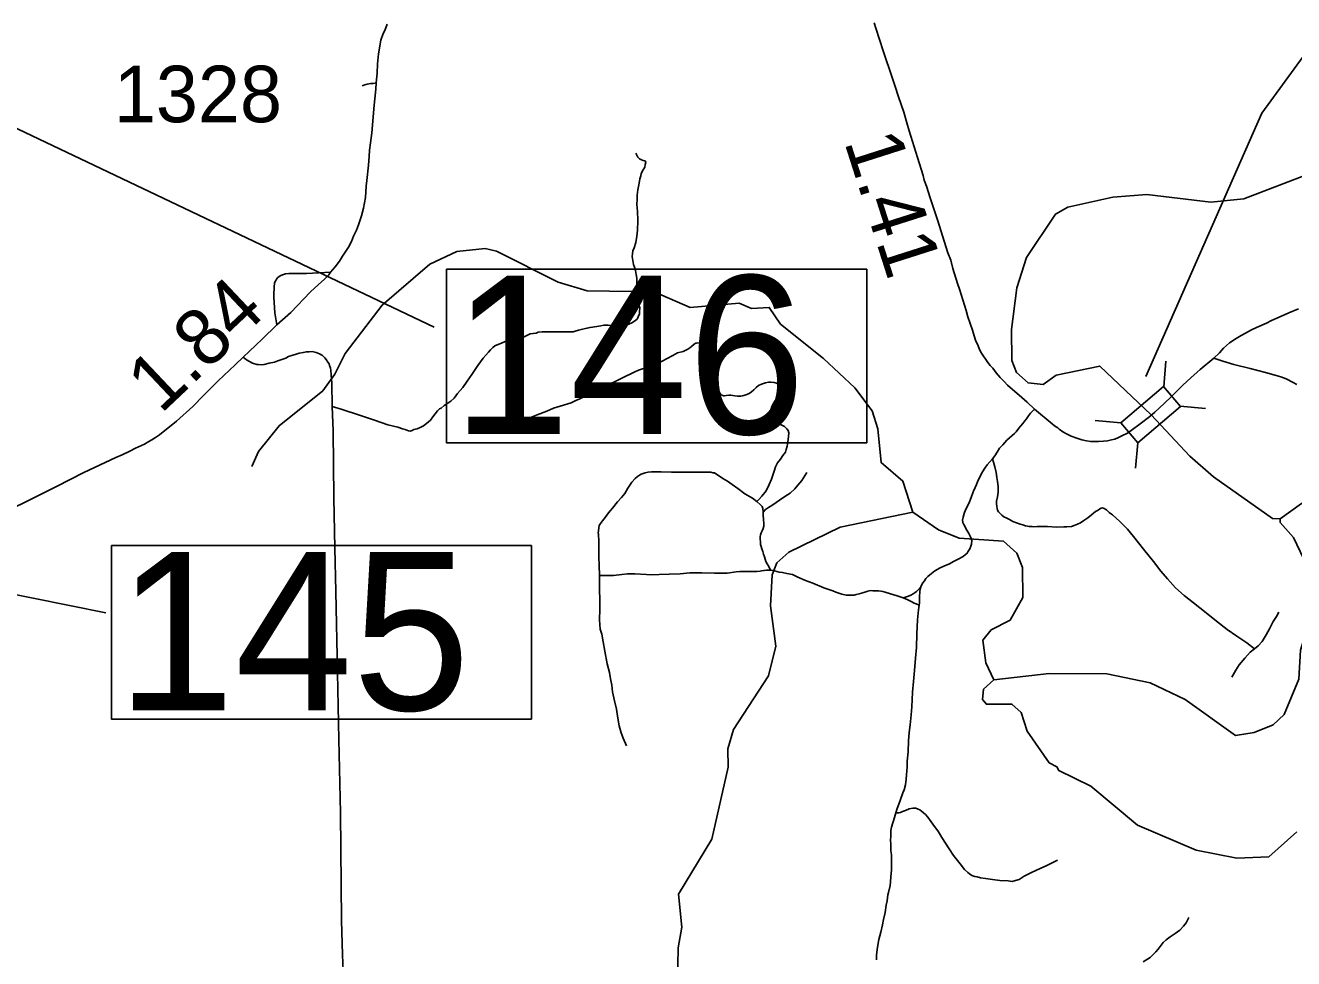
# Model space of a CAD drawing. Extents: x 2290615 to 2522933, y 819489 to 1012715.
# Drawn here: x 2317110 to 2328328, y 901886 to 910143 of the extents above; entities that cross this region are included whole.
import ezdxf

# ---------------------------------------------------------------- set-up
doc = ezdxf.new("R2010")
doc.units = 0
for name, color, linetype in [('Exist Hydrographic Creek Single Shore', 7, 'Continuous'), ('Exist Hydrographic Misc Water Feature', 7, 'Continuous'), ('Exist Road Non-System Type 51', 7, 'Continuous'), ('Exist Road Secondary Mileage Hundredths English Label', 7, 'Continuous'), ('Exist Road Secondary Structure Standard Bridge CELL', 7, 'Continuous'), ('Exist Road Secondary Structure Standard Bridge Number Label', 7, 'Continuous'), ('Exist Road Secondary Type 51 Attributed', 7, 'Continuous'), ('Exist Road Secondary Type 51 Number Label', 7, 'Continuous')]:
    doc.layers.add(name, color=color, linetype=linetype)

msp = doc.modelspace()

# ---------------------------------------------------------------- linework, layer by layer
at = {"layer": 'Exist Hydrographic Creek Single Shore'}
for points in [[(2328208, 905778), (2328142, 905779), (2327618, 906148), (2327410, 906330), (2327066, 906698), (2326612, 907129), (2326228, 907049), (2326113, 906966), (2325979, 906980), (2325877, 907071), (2325836, 907178), (2325833, 907453), (2325879, 907820), (2325966, 908089), (2326222, 908474), (2326329, 908534), (2326728, 908622), (2327028, 908648), (2327595, 908579), (2327886, 908608), (2328417, 908813)], [(2325675, 904352), (2326165, 904408), (2326674, 904406), (2327058, 904326), (2327367, 904178), (2327812, 903859), (2327979, 903885), (2328145, 903954), (2328243, 904047), (2328374, 904357), (2328387, 904614), (2328452, 904823), (2328446, 905358), (2328327, 905613), (2328209, 905746), (2328208, 905778)], [(2328355, 903008), (2328107, 902787), (2327824, 902776), (2327465, 902846), (2326946, 903068), (2326534, 903412), (2326250, 903551), (2326233, 903584), (2326166, 903617), (2325971, 903898), (2325918, 904063), (2325835, 904138), (2325610, 904136), (2325576, 904177), (2325584, 904269), (2325675, 904352)]]:
    msp.add_lwpolyline(points, dxfattribs=at)
at = {"layer": 'Exist Hydrographic Misc Water Feature'}
for points in [[(2324959, 905835), (2324871, 906111), (2324679, 906274), (2324651, 906574), (2324599, 906733), (2324447, 906937), (2324169, 907195), (2323790, 907498), (2323690, 907648), (2323531, 907638), (2323423, 907686), (2322990, 907648), (2322671, 907786), (2322080, 907795), (2321821, 907870), (2321277, 908146), (2321176, 908168), (2320927, 908142), (2320686, 908030), (2320265, 907668), (2319937, 907241), (2319846, 907057), (2319740, 906911), (2319353, 906600), (2319171, 906373), (2319114, 906239)], [(2328208, 905778), (2328398, 905914), (2329185, 906363), (2329716, 906536), (2330005, 906791), (2330038, 906858), (2330359, 907176), (2330558, 907296), (2330749, 907340), (2331315, 907370), (2331870, 907593)], [(2322879, 901674), (2322884, 901982), (2322916, 902164), (2322888, 902455), (2323181, 902943), (2323325, 903579), (2323324, 903743), (2323372, 903913), (2323683, 904388), (2323747, 904650), (2323701, 905006), (2323715, 905282), (2323756, 905389), (2323863, 905482), (2324318, 905704), (2324959, 905835)], [(2325675, 904352), (2325606, 904503), (2325579, 904702), (2325653, 904794), (2325819, 904879), (2325933, 905081), (2325930, 905347), (2325879, 905473), (2325761, 905580), (2325370, 905606), (2325185, 905681), (2324959, 905835)]]:
    msp.add_lwpolyline(points, dxfattribs=at)
at = {"layer": 'Exist Road Non-System Type 51'}
for points in [[(2320089, 909607), (2320111, 909618), (2320132, 909624), (2320163, 909629), (2320187, 909629), (2320213, 909636)], [(2322525, 908503), (2322521, 908526), (2322518, 908561), (2322521, 908601), (2322521, 908641), (2322528, 908689), (2322538, 908747), (2322546, 908786), (2322552, 908812), (2322556, 908832), (2322575, 908864), (2322588, 908889), (2322593, 908911), (2322597, 908929), (2322591, 908944), (2322585, 908946), (2322574, 908947), (2322559, 908953), (2322541, 908962), (2322528, 908978), (2322517, 908995), (2322508, 909011)], [(2319822, 906772), (2319902, 906748), (2320073, 906691), (2320197, 906650), (2320316, 906609), (2320403, 906589), (2320446, 906573), (2320470, 906567), (2320499, 906556), (2320514, 906553), (2320521, 906556), (2320531, 906560), (2320545, 906566), (2320575, 906572), (2320602, 906585), (2320630, 906601), (2320659, 906621), (2320694, 906650), (2320713, 906679), (2320733, 906707), (2320754, 906732), (2320773, 906750), (2320786, 906757), (2320815, 906779), (2320838, 906794), (2320873, 906819), (2320902, 906846), (2320933, 906887), (2320980, 906940), (2321018, 906994), (2321059, 907053), (2321112, 907135), (2321158, 907199), (2321205, 907251), (2321223, 907273), (2321245, 907292), (2321263, 907307), (2321284, 907317), (2321320, 907332), (2321353, 907345), (2321368, 907348), (2321398, 907353), (2321420, 907355), (2321452, 907359), (2321478, 907367), (2321515, 907384), (2321552, 907401), (2321575, 907413), (2321599, 907416), (2321627, 907421), (2321645, 907428), (2321680, 907433), (2321725, 907432), (2321796, 907432), (2321854, 907433), (2321915, 907432), (2321955, 907432), (2321973, 907437), (2322001, 907446), (2322027, 907453), (2322077, 907464), (2322105, 907471), (2322163, 907480), (2322199, 907486), (2322227, 907491), (2322241, 907490), (2322264, 907490), (2322285, 907487), (2322319, 907480), (2322346, 907485), (2322395, 907488), (2322426, 907494), (2322446, 907499), (2322473, 907511), (2322498, 907526), (2322521, 907545), (2322530, 907565), (2322541, 907592), (2322543, 907609), (2322545, 907643), (2322536, 907671), (2322525, 907709), (2322519, 907760), (2322517, 907801), (2322517, 907840), (2322517, 907905), (2322513, 907938), (2322506, 907974), (2322498, 908005), (2322490, 908028), (2322479, 908079), (2322476, 908097), (2322479, 908121), (2322483, 908148), (2322493, 908176), (2322509, 908222), (2322518, 908277), (2322525, 908331), (2322527, 908415), (2322525, 908503)], [(2319334, 907493), (2319315, 907601), (2319307, 907737), (2319307, 907775), (2319309, 907811), (2319310, 907839), (2319313, 907852), (2319314, 907865), (2319324, 907885), (2319330, 907897), (2319344, 907911), (2319363, 907926), (2319383, 907936), (2319409, 907944), (2319441, 907948), (2319469, 907949), (2319497, 907949), (2319595, 907948), (2319757, 907958), (2319808, 907960)], [(2321364, 906556), (2321433, 906605), (2321547, 906661), (2321635, 906697), (2321723, 906731), (2321780, 906756), (2321841, 906773), (2321937, 906803), (2321977, 906824), (2322013, 906838), (2322066, 906864), (2322117, 906890), (2322176, 906929), (2322246, 906961), (2322308, 906983), (2322390, 907025), (2322495, 907075), (2322534, 907091), (2322615, 907120), (2322717, 907158), (2322779, 907192), (2322835, 907222), (2322878, 907247), (2322928, 907258), (2322947, 907267), (2322969, 907277), (2322986, 907290), (2323002, 907302), (2323026, 907322), (2323034, 907328), (2323041, 907331), (2323046, 907332), (2323057, 907333), (2323068, 907330), (2323077, 907323), (2323079, 907316), (2323082, 907303), (2323082, 907291), (2323079, 907268), (2323077, 907252), (2323078, 907238), (2323077, 907213), (2323086, 907186), (2323096, 907144), (2323106, 907093), (2323125, 907055), (2323136, 907039), (2323155, 907020), (2323184, 906994), (2323216, 906963), (2323228, 906946), (2323239, 906930), (2323247, 906905), (2323249, 906894), (2323257, 906884), (2323263, 906878), (2323271, 906870), (2323289, 906864), (2323291, 906864), (2323309, 906868), (2323332, 906870), (2323349, 906870), (2323384, 906865), (2323407, 906862), (2323426, 906862), (2323437, 906862), (2323450, 906864), (2323465, 906868), (2323491, 906876), (2323512, 906887), (2323531, 906902), (2323554, 906919), (2323574, 906939), (2323594, 906958), (2323620, 906970), (2323656, 906981), (2323682, 906986), (2323703, 906987), (2323732, 906983), (2323754, 906978), (2323770, 906967), (2323781, 906958), (2323788, 906948), (2323793, 906929), (2323794, 906903), (2323789, 906879), (2323778, 906865), (2323762, 906851), (2323752, 906841), (2323739, 906817), (2323723, 906794), (2323708, 906765), (2323703, 906742), (2323705, 906717), (2323707, 906688), (2323717, 906665), (2323743, 906643), (2323765, 906624), (2323801, 906605), (2323824, 906594)], [(2319822, 906772), (2319819, 906976), (2319813, 907051), (2319810, 907092), (2319807, 907110), (2319801, 907134), (2319796, 907148), (2319786, 907163), (2319770, 907186), (2319757, 907202), (2319737, 907222), (2319711, 907238), (2319683, 907249), (2319645, 907257), (2319621, 907256), (2319593, 907254), (2319569, 907250), (2319530, 907243), (2319504, 907233), (2319474, 907224), (2319438, 907212), (2319414, 907200), (2319377, 907187), (2319343, 907174), (2319312, 907163), (2319267, 907155), (2319222, 907142), (2319194, 907139), (2319171, 907142), (2319158, 907142), (2319118, 907155), (2319092, 907169), (2319065, 907185), (2319035, 907208)], [(2319924, 901575), (2319922, 901708), (2319916, 901919), (2319907, 902223), (2319897, 903177), (2319881, 903825), (2319871, 904414), (2319857, 905134), (2319848, 905518), (2319839, 905962), (2319831, 906556), (2319822, 906772)], [(2325665, 906309), (2325685, 906335), (2325704, 906366), (2325727, 906401), (2325755, 906432), (2325791, 906472), (2325859, 906533), (2325872, 906547), (2325898, 906579), (2325912, 906598), (2325933, 906621), (2325950, 906644), (2325964, 906662), (2325983, 906688), (2326000, 906711), (2326010, 906721), (2326022, 906733), (2326036, 906746)], [(2323824, 906594), (2323845, 906573), (2323857, 906559), (2323862, 906538), (2323859, 906506), (2323853, 906455), (2323848, 906421), (2323840, 906391), (2323833, 906368), (2323808, 906337), (2323788, 906305), (2323763, 906272), (2323744, 906238), (2323736, 906208), (2323724, 906173), (2323708, 906128), (2323690, 906080), (2323662, 906025), (2323625, 905978), (2323601, 905952), (2323578, 905929)], [(2325030, 905175), (2325038, 905197), (2325047, 905212), (2325063, 905228), (2325075, 905248), (2325093, 905267), (2325124, 905292), (2325155, 905317), (2325202, 905344), (2325233, 905357), (2325285, 905380), (2325318, 905399), (2325359, 905420), (2325404, 905444), (2325426, 905462), (2325440, 905473), (2325447, 905486), (2325464, 905513), (2325472, 905535), (2325477, 905554), (2325481, 905586), (2325475, 905603), (2325465, 905624), (2325454, 905646), (2325438, 905676), (2325409, 905727), (2325401, 905745), (2325399, 905764), (2325404, 905793), (2325413, 905825), (2325426, 905857), (2325442, 905889), (2325461, 905928), (2325475, 905966), (2325491, 906006), (2325500, 906031), (2325505, 906040), (2325511, 906054), (2325523, 906082), (2325532, 906104), (2325550, 906142), (2325575, 906192), (2325596, 906224), (2325617, 906255), (2325665, 906309), (2325665, 906309)], [(2325665, 906309), (2325674, 906277), (2325684, 906238), (2325695, 906188), (2325703, 906143), (2325709, 906106), (2325714, 906063), (2325715, 906038), (2325713, 906012), (2325708, 905972), (2325699, 905934), (2325699, 905912), (2325702, 905886), (2325704, 905867), (2325709, 905853), (2325718, 905838), (2325730, 905826), (2325746, 905808), (2325765, 905794), (2325784, 905786), (2325813, 905770), (2325845, 905754), (2325876, 905742), (2325909, 905731), (2325933, 905723), (2325957, 905714), (2325974, 905712), (2325986, 905710), (2326014, 905708), (2326030, 905707), (2326058, 905708), (2326087, 905709), (2326149, 905708), (2326229, 905704), (2326296, 905705), (2326321, 905707), (2326364, 905708), (2326387, 905718), (2326416, 905729), (2326443, 905742), (2326473, 905762), (2326507, 905787), (2326539, 905812), (2326574, 905841), (2326598, 905854), (2326613, 905865), (2326625, 905871), (2326638, 905874), (2326653, 905869), (2326672, 905857), (2326697, 905834), (2326716, 905819), (2326725, 905813), (2326788, 905756), (2326859, 905686), (2326911, 905621), (2327000, 905510), (2327089, 905400), (2327153, 905315), (2327212, 905246), (2327283, 905167), (2327358, 905099), (2327441, 905035), (2327538, 904957), (2327645, 904873), (2327740, 904797), (2327826, 904738), (2327915, 904680), (2327980, 904627)], [(2323578, 905929), (2323541, 905961), (2323474, 905999), (2323410, 906045), (2323360, 906080), (2323321, 906109), (2323278, 906134), (2323241, 906160), (2323217, 906174), (2323204, 906183), (2323190, 906185), (2323173, 906190), (2323139, 906190), (2323098, 906190), (2322980, 906190), (2322824, 906191), (2322733, 906192), (2322649, 906194), (2322618, 906190), (2322593, 906185), (2322574, 906178), (2322555, 906171), (2322541, 906163), (2322523, 906151), (2322503, 906133), (2322474, 906101), (2322439, 906048), (2322412, 906002), (2322383, 905967), (2322348, 905927), (2322302, 905870), (2322267, 905829), (2322238, 905789), (2322213, 905759), (2322196, 905737), (2322186, 905718), (2322182, 905697), (2322178, 905670), (2322175, 905651), (2322178, 905644), (2322182, 905574), (2322181, 905509), (2322181, 905438), (2322186, 905367), (2322188, 905276)], [(2323636, 905837), (2323656, 905860), (2323682, 905877), (2323721, 905902), (2323780, 905942), (2323827, 905974), (2323874, 906003), (2323915, 906043), (2323942, 906075), (2323977, 906117), (2324023, 906186)], [(2323636, 905837), (2323633, 905869), (2323627, 905886), (2323611, 905902), (2323578, 905929)], [(2323699, 905323), (2323685, 905354), (2323671, 905379), (2323660, 905399), (2323648, 905442), (2323638, 905464), (2323632, 905488), (2323625, 905511), (2323618, 905533), (2323611, 905549), (2323611, 905572), (2323608, 905601), (2323608, 905619), (2323612, 905635), (2323618, 905654), (2323626, 905671), (2323634, 905692), (2323640, 905711), (2323640, 905736), (2323639, 905770), (2323636, 905809), (2323636, 905837)], [(2322188, 905276), (2322261, 905276), (2322313, 905275), (2322385, 905284), (2322436, 905290), (2322501, 905290), (2322604, 905283), (2322647, 905282), (2322716, 905284), (2322804, 905286), (2322901, 905290), (2322986, 905298), (2323093, 905300), (2323204, 905296), (2323316, 905295), (2323396, 905308), (2323430, 905312), (2323480, 905310), (2323526, 905311), (2323579, 905312), (2323608, 905315), (2323622, 905316), (2323642, 905319), (2323665, 905324), (2323699, 905323)], [(2324875, 905078), (2324822, 905095), (2324762, 905113), (2324714, 905127), (2324693, 905133), (2324675, 905138), (2324656, 905139), (2324633, 905140), (2324606, 905141), (2324585, 905142), (2324561, 905137), (2324526, 905125), (2324506, 905118), (2324485, 905114), (2324457, 905107), (2324440, 905103), (2324425, 905101), (2324405, 905101), (2324370, 905102), (2324330, 905111), (2324279, 905129), (2324251, 905140), (2324173, 905167), (2324074, 905209), (2324010, 905231), (2323943, 905262), (2323894, 905283), (2323844, 905294), (2323806, 905302), (2323778, 905306), (2323735, 905317), (2323699, 905323)], [(2322188, 905276), (2322188, 905159), (2322191, 905055), (2322190, 904978), (2322189, 904883), (2322195, 904801), (2322208, 904756), (2322221, 904689), (2322235, 904607), (2322257, 904494), (2322275, 904417), (2322286, 904361), (2322296, 904305), (2322303, 904247), (2322321, 904168), (2322337, 904093), (2322350, 904014), (2322362, 903946), (2322378, 903883), (2322397, 903837), (2322426, 903768)], [(2325030, 905175), (2325006, 905148), (2324993, 905134), (2324981, 905125), (2324961, 905113), (2324941, 905103), (2324922, 905092), (2324903, 905086), (2324875, 905078)], [(2324875, 905078), (2324914, 905060), (2324945, 905045), (2324971, 905032), (2324988, 905025), (2325016, 905013)], [(2325016, 905013), (2325018, 905031), (2325019, 905085), (2325022, 905137), (2325030, 905175)], [(2324810, 903175), (2324818, 903204), (2324846, 903286), (2324872, 903354), (2324884, 903379), (2324894, 903423), (2324900, 903474), (2324904, 903511), (2324909, 903583), (2324910, 903632), (2324917, 903716), (2324922, 903814), (2324928, 903886), (2324937, 903954), (2324946, 904042), (2324950, 904115), (2324956, 904244), (2324965, 904339), (2324973, 904435), (2324983, 904544), (2324991, 904638), (2324996, 904760), (2325002, 904884), (2325010, 904971), (2325016, 905013)], [(2327980, 904627), (2328015, 904653), (2328049, 904693), (2328085, 904752), (2328113, 904804), (2328146, 904868), (2328176, 904914), (2328197, 904950)], [(2327980, 904627), (2327942, 904598), (2327895, 904544), (2327847, 904486), (2327817, 904437), (2327780, 904377)], [(2324637, 901875), (2324639, 901918), (2324648, 901987), (2324660, 902056), (2324675, 902121), (2324691, 902184), (2324701, 902232), (2324714, 902295), (2324722, 902360), (2324731, 902397), (2324739, 902450), (2324744, 902471), (2324758, 902533), (2324762, 902564), (2324765, 902610), (2324770, 902670), (2324770, 902714), (2324772, 902764), (2324771, 902805), (2324766, 902840), (2324765, 902895), (2324763, 902937), (2324765, 902966), (2324765, 902992), (2324765, 903019), (2324772, 903049), (2324798, 903134), (2324810, 903175)], [(2326239, 902756), (2326145, 902710), (2326086, 902684), (2326015, 902651), (2325943, 902616), (2325899, 902587), (2325866, 902576), (2325838, 902569), (2325803, 902574), (2325730, 902578), (2325665, 902587), (2325601, 902596), (2325559, 902600), (2325529, 902609), (2325507, 902613), (2325482, 902620), (2325461, 902635), (2325447, 902648), (2325417, 902675), (2325377, 902723), (2325320, 902798), (2325281, 902857), (2325217, 902956), (2325186, 903008), (2325136, 903074), (2325092, 903136), (2325070, 903160), (2325055, 903177), (2325035, 903191), (2325020, 903201), (2325007, 903208), (2324985, 903217), (2324960, 903217), (2324928, 903210), (2324895, 903195), (2324868, 903186), (2324851, 903180), (2324833, 903175), (2324810, 903175)], [(2327400, 902249), (2327378, 902201), (2327352, 902173), (2327322, 902138), (2327281, 902108), (2327235, 902078), (2327199, 902052), (2327173, 902029), (2327157, 902006), (2327129, 901970), (2327108, 901946), (2327059, 901896), (2326996, 901857)]]:
    msp.add_lwpolyline(points, dxfattribs=at)
at = {"layer": 'Exist Road Secondary Structure Standard Bridge CELL'}
for p, q in [((2327178, 906946), (2327196, 907172)), ((2327324, 906773), (2327549, 906754)), ((2326573, 906646), (2326798, 906627)), ((2326929, 906224), (2326948, 906450))]:
    msp.add_line(p, q, dxfattribs=at)
msp.add_lwpolyline([(2326798, 906627), (2327177, 906947), (2327327, 906770), (2326948, 906450)], close=True, dxfattribs=at)
at = {"layer": 'Exist Road Secondary Structure Standard Bridge Number Label'}
for p, q in [((2315424, 909996), (2320726, 907473)), ((2310756, 906377), (2317820, 904946))]:
    msp.add_line(p, q, dxfattribs=at)
msp.add_lwpolyline([(2327020, 907036), (2328047, 909367), (2329944, 911974)], dxfattribs=at)
for points in [[(2320835, 907985), (2324551, 907985), (2324551, 906449), (2320835, 906449)], [(2317870, 905541), (2321585, 905541), (2321585, 904005), (2317870, 904005)]]:
    msp.add_lwpolyline(points, close=True, dxfattribs=at)
at = {"layer": 'Exist Road Secondary Type 51 Attributed'}
for points in [[(2320310, 910153), (2320288, 910098), (2320274, 910071), (2320255, 910012), (2320234, 909892), (2320225, 909802), (2320220, 909719), (2320213, 909636), (2320210, 909579), (2320201, 909492), (2320196, 909438), (2320175, 909191), (2320161, 909103), (2320154, 909038), (2320151, 908983), (2320144, 908905), (2320131, 908771), (2320124, 908719), (2320118, 908621), (2320101, 908525), (2320083, 908457), (2320068, 908415), (2320056, 908379), (2320038, 908332), (2320012, 908277), (2319995, 908230), (2319967, 908180), (2319914, 908100), (2319888, 908058), (2319850, 908006), (2319808, 907960), (2319793, 907937), (2319756, 907897), (2319699, 907847), (2319633, 907785), (2319457, 907603), (2319334, 907493), (2319205, 907366), (2319035, 907208), (2318964, 907141), (2318815, 906999), (2318685, 906867), (2318590, 906770), (2318446, 906640), (2318297, 906521), (2318261, 906498), (2318228, 906476), (2318202, 906462), (2318162, 906439), (2318084, 906402), (2318035, 906376), (2317965, 906343), (2317911, 906319), (2317627, 906188), (2317384, 906063), (2317243, 905993), (2316491, 905620)], [(2324617, 910167), (2324632, 910119), (2324698, 909918), (2324779, 909673), (2324803, 909603), (2324832, 909512), (2324855, 909444), (2324880, 909374), (2324907, 909281), (2324927, 909211), (2325000, 908974), (2325050, 908816), (2325060, 908774), (2325081, 908721), (2325114, 908617), (2325155, 908494), (2325176, 908422), (2325269, 908131), (2325294, 908065), (2325312, 907993), (2325354, 907860), (2325372, 907810), (2325430, 907619), (2325447, 907565), (2325486, 907446), (2325501, 907396), (2325515, 907358), (2325536, 907308), (2325550, 907276), (2325566, 907242), (2325585, 907217), (2325605, 907187), (2325623, 907161), (2325644, 907135), (2325666, 907110), (2325696, 907070), (2325733, 907028), (2325767, 906991), (2325797, 906961), (2325842, 906920), (2325900, 906870), (2325971, 906809), (2326036, 906746), (2326192, 906617), (2326212, 906600), (2326242, 906581), (2326253, 906570), (2326287, 906546), (2326319, 906528), (2326359, 906507), (2326409, 906491), (2326435, 906482), (2326454, 906477), (2326494, 906468), (2326533, 906460), (2326602, 906460), (2326647, 906464), (2326682, 906468), (2326717, 906476), (2326746, 906481), (2326777, 906496), (2326809, 906512), (2326857, 906535), (2326891, 906560), (2326969, 906618)], [(2327621, 907198), (2327671, 907247), (2327708, 907288), (2327761, 907334), (2327818, 907372), (2327863, 907398), (2327902, 907421), (2327955, 907449), (2328000, 907470), (2328087, 907508), (2328131, 907532), (2328200, 907562), (2328286, 907599), (2328370, 907636)], [(2326969, 906618), (2327055, 906682), (2327101, 906721), (2327183, 906798), (2327248, 906860), (2327346, 906959), (2327417, 907025), (2327475, 907074), (2327501, 907099), (2327621, 907198)], [(2327621, 907198), (2327702, 907173), (2327799, 907143), (2327943, 907107), (2328078, 907073), (2328172, 907046), (2328214, 907033), (2328261, 907015), (2328323, 906984), (2328355, 906966)]]:
    msp.add_lwpolyline(points, dxfattribs=at)

# ---------------------------------------------------------------- texts
at = {"layer": 'Exist Road Secondary Mileage Hundredths English Label'}
for s, rotation, p in [('1.41', 287.7286, (2324350, 909115)), ('1.84', 43.3604, (2318306, 906698))]:
    msp.add_text(s, height=500, rotation=rotation, dxfattribs=at).set_placement(p)
at = {"layer": 'Exist Road Secondary Structure Standard Bridge Number Label'}
for s, p in [('146', (2320885, 906528)), ('145', (2317920, 904084))]:
    msp.add_text(s, height=1400, dxfattribs=at).set_placement(p)
at = {"layer": 'Exist Road Secondary Type 51 Number Label'}
msp.add_text('1328', height=500, rotation=360, dxfattribs=at).set_placement((2317892, 909286))

doc.saveas('drawing.dxf')
